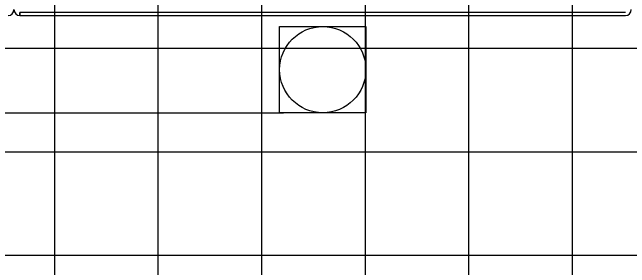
# Model space of a CAD drawing. Extents: x 1797809 to 2198143, y 249608 to 1237864.
# Drawn here: x 2197107.89 to 2197119.81, y 1237196.87 to 1237201.8 of the extents above; entities that cross this region are included whole.
import ezdxf

# ---------------------------------------------------------------- set-up
doc = ezdxf.new("R2010")
doc.units = 0
for name, color, linetype in [('29', 7, 'Continuous'), ('GSDIMS', 7, 'Continuous'), ('GSSHT', 7, 'Continuous')]:
    doc.layers.add(name, color=color, linetype=linetype)

msp = doc.modelspace()

# ---------------------------------------------------------------- linework, layer by layer
at = {"layer": '29'}
msp.add_lwpolyline([(2197113.051, 1237201.525), (2197114.718, 1237201.525), (2197114.718, 1237199.859), (2197113.051, 1237199.859)], close=True, dxfattribs=at)
msp.add_circle((2197113.884, 1237200.692), 0.833, dxfattribs=at)
at = {"layer": 'GSDIMS'}
for p, q in [((2197108.033, 1237201.737), (2197108.033, 1237201.799)), ((2197119.729, 1237201.799), (2197108.034, 1237201.799)), ((2197108.034, 1237201.799), (2197108.034, 1237201.737)), ((2197108.034, 1237201.737), (2197119.729, 1237201.737)), ((2197086.377, 1237199.859), (2197113.126, 1237199.859))]:
    msp.add_line(p, q, dxfattribs=at)
for centre, start, end in [((2197107.804, 1237201.851), 270, 0), ((2197108.033, 1237201.851), 180, 270), ((2197119.729, 1237201.851), 270, 0)]:
    msp.add_arc(centre, 0.115, start, end, dxfattribs=at)
at = {"layer": 'GSSHT'}
for p, q in [((2197108.707, 1237153.106), (2197108.707, 1237223.106)), ((2197110.707, 1237153.106), (2197110.707, 1237223.106)), ((2197112.707, 1237153.106), (2197112.707, 1237223.106)), ((2197114.707, 1237153.106), (2197114.707, 1237223.106)), ((2197116.707, 1237153.106), (2197116.707, 1237223.106)), ((2197118.707, 1237153.106), (2197118.707, 1237223.106)), ((2196954.707, 1237201.106), (2197214.707, 1237201.106)), ((2196954.707, 1237199.106), (2197214.707, 1237199.106)), ((2196954.707, 1237197.106), (2197214.707, 1237197.106))]:
    msp.add_line(p, q, dxfattribs=at)

doc.saveas('drawing.dxf')
